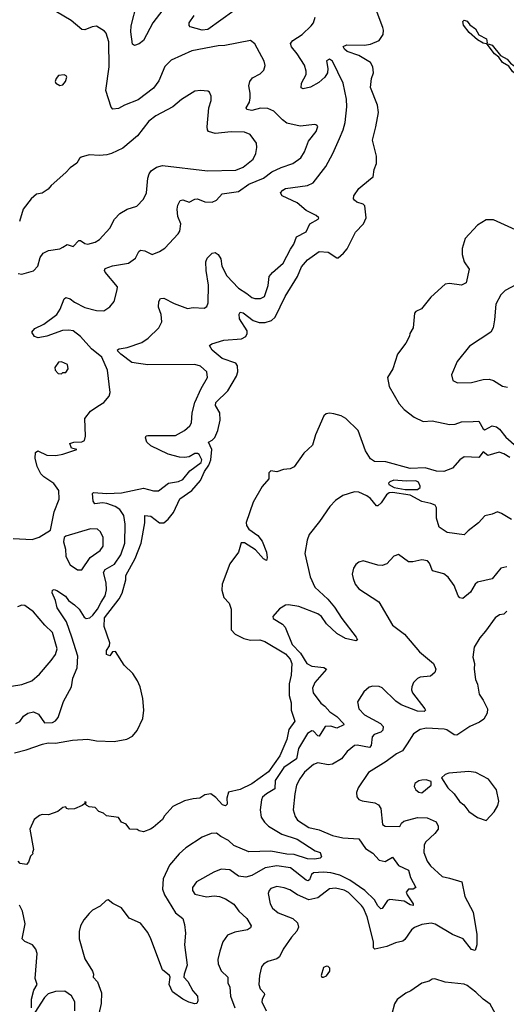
# Model space of a CAD drawing. Extents: x 1771496 to 1971148, y 471553 to 643630.
# Tile 493 of 656: x 1841051 to 1844372, y 611469 to 618187. Entities that reach past the tile are written whole.
import ezdxf

# ---------------------------------------------------------------- set-up
doc = ezdxf.new("R2010")
doc.units = 0

msp = doc.modelspace()

# ---------------------------------------------------------------- linework, layer by layer
at = {"layer": '0CON10XD'}
for points in [[(1842547.7, 616177.7), (1842555, 616191.2), (1842575, 616187.3), (1842644.5, 616135), (1842685, 616120), (1842725, 616120.5), (1842769.2, 616135), (1842795, 616157.3), (1842861.9, 616298.1), (1842945.7, 616435), (1842975, 616501.2), (1843015, 616548.5), (1843095, 616605.9), (1843155, 616601.8), (1843215, 616561.9), (1843225, 616562.9), (1843260.9, 616595), (1843286.5, 616623.5), (1843343.1, 616736.9), (1843396.8, 616795), (1843414.7, 616835), (1843406.5, 616916.5), (1843395, 616927.8), (1843352.5, 616942.5), (1843336.7, 616955), (1843330, 616965), (1843331.2, 616985), (1843364.5, 617035.5), (1843445, 617101.2), (1843463.3, 617115), (1843470, 617165), (1843485.7, 617205), (1843486.1, 617256.1), (1843458.8, 617365), (1843482, 617455), (1843499.2, 617555), (1843492.5, 617605), (1843445.5, 617725), (1843452.7, 617785), (1843465.4, 617825), (1843460.9, 617865), (1843446, 617896), (1843365, 617941.8), (1843285, 617969.6), (1843267.8, 617985), (1843258, 618005), (1843284.5, 618015.5), (1843405, 618013.3), (1843445, 618021.2), (1843504, 618045), (1843530.5, 618085), (1843533.6, 618115), (1843528.7, 618135), (1843445, 618358.8)], [(1842028.1, 618255), (1841959.4, 618165), (1841895, 618046.2), (1841865, 618022), (1841835, 618012), (1841820.3, 618020.3), (1841809.2, 618105), (1841811.9, 618145), (1841851.3, 618295)], [(1841005, 614648.2), (1841135, 614640.8), (1841183.4, 614656.6), (1841260, 614705), (1841285, 614830), (1841319.4, 614915), (1841317.1, 614975), (1841282.6, 615022.6), (1841215, 615067.1), (1841195, 615088), (1841168.9, 615138.9), (1841155.6, 615195), (1841158.8, 615235), (1841175, 615245.8), (1841235, 615215.8), (1841296.8, 615213.2), (1841345, 615222.9), (1841440, 615255), (1841405, 615262.5), (1841392.5, 615295), (1841420, 615305), (1841475, 615307.1), (1841493.8, 615315), (1841500.8, 615345), (1841494.6, 615465.4), (1841534, 615515), (1841585, 615550.8), (1841625.5, 615574.5), (1841661.2, 615618.8), (1841667.5, 615642.5), (1841650.9, 615795), (1841612.1, 615885), (1841540.3, 615940.3), (1841465, 616026.2), (1841415, 616063.1), (1841385, 616068.7), (1841343.6, 616066.4), (1841235, 616027.1), (1841177.5, 616017.5), (1841152.5, 616025), (1841133.3, 616055), (1841155, 616081.2), (1841215, 616110.6), (1841303.4, 616176.6), (1841327.6, 616212.4), (1841355, 616283.3), (1841365, 616291.2), (1841395, 616282), (1841425, 616260), (1841495, 616224.4), (1841575, 616204), (1841625, 616201.2), (1841665, 616228.8), (1841695.8, 616265), (1841715, 616343.3), (1841718.6, 616365), (1841634, 616465), (1841630, 616475), (1841635, 616490), (1841685, 616507.5), (1841793.8, 616525), (1841840.7, 616559.3), (1841864.3, 616605.7), (1841875, 616614), (1841905, 616610), (1841955, 616586), (1842005, 616606.2), (1842041.2, 616628.8), (1842132.5, 616725), (1842142.9, 616745), (1842151.4, 616795), (1842129.5, 616845), (1842124.5, 616895), (1842129.1, 616920.9), (1842145, 616953.3), (1842165, 616958.8), (1842207.7, 616942.3), (1842246.8, 616963.2), (1842264.4, 616965.6), (1842315, 616943.3), (1842365, 616942.5), (1842393.4, 616956.6), (1842432, 616998), (1842545, 617015.6), (1842615.7, 617065), (1842715, 617105.4), (1842771.7, 617148.3), (1842835, 617179.6), (1842915, 617205.6), (1842970.6, 617245), (1842995.5, 617285), (1843021.2, 617358.8), (1843074.4, 617425), (1843085, 617457.5), (1843077.9, 617467.9), (1843065, 617472), (1842965, 617460.8), (1842875, 617482.2), (1842843.4, 617503.4), (1842785, 617562.5), (1842745, 617580.8), (1842695, 617583.1), (1842635, 617568.5), (1842600, 617575), (1842596, 617585), (1842618.6, 617625), (1842622.9, 617655), (1842624.1, 617685.9), (1842615.6, 617735), (1842620.6, 617765), (1842639.7, 617790.3), (1842692.2, 617817.8), (1842717.9, 617842.1), (1842727.1, 617875), (1842720, 617905), (1842655, 618023.3), (1842625.9, 618045.9), (1842451.2, 618011.2), (1842405, 618008.2), (1842225, 617975.4), (1842085, 617911.8), (1842041.9, 617868.1), (1842000.8, 617769.2), (1841965, 617720.9), (1841858.8, 617641.2), (1841765.3, 617604.7), (1841725, 617581.9), (1841687, 617577), (1841675, 617590), (1841639.1, 617705), (1841661.5, 617865), (1841658.2, 618035), (1841640, 618095), (1841629.6, 618109.6), (1841575, 618141.9), (1841545, 618137.3), (1841495, 618118.2), (1841475, 618120), (1841401.5, 618181.5), (1841301.8, 618241.8)], [(1842513.2, 618246.8), (1842335, 618120.5), (1842295, 618115.6), (1842215, 618139.2), (1842207.3, 618147.3), (1842208, 618165), (1842242, 618215)], [(1841077.5, 613435), (1841105.4, 613454.6), (1841145, 613464.5), (1841178, 613448), (1841220.5, 613390.5), (1841275, 613392.5), (1841295, 613403.8), (1841312.5, 613425), (1841350, 613535), (1841404.3, 613635), (1841414.4, 613695), (1841443.8, 613765), (1841447.6, 613845), (1841407.5, 613975), (1841369.3, 614079.3), (1841307.2, 614175), (1841295.3, 614225.3), (1841272.7, 614277.3), (1841274, 614295), (1841285, 614298.6), (1841305, 614292.9), (1841363.1, 614253.1), (1841383.1, 614225), (1841425, 614195.5), (1841455.5, 614165), (1841490.7, 614110.7), (1841505, 614100.8), (1841530, 614105), (1841550.8, 614125), (1841582.1, 614165), (1841607.3, 614212.7), (1841634.1, 614255), (1841643, 614297), (1841640.6, 614345), (1841621.8, 614415), (1841634.3, 614435.7), (1841697.9, 614472.1), (1841741.4, 614535), (1841769.1, 614615), (1841769.6, 614745), (1841760.3, 614805), (1841734.5, 614845), (1841701.9, 614865), (1841645, 614886.6), (1841615, 614889.8), (1841563.5, 614883.5), (1841552, 614902), (1841548, 614955), (1841555, 614960), (1841644.8, 614954.8), (1841745, 614958.6), (1841895, 614990), (1841965, 614972.2), (1841997.1, 614972.9), (1842065.3, 615024.7), (1842135, 615036.9), (1842165, 615049.1), (1842212, 615108), (1842290, 615165), (1842292.8, 615185), (1842275, 615220.6), (1842265, 615227.3), (1842245, 615227.1), (1842206.5, 615203.5), (1842175, 615199.6), (1842142.2, 615202.2), (1842065, 615222.3), (1841945, 615279.6), (1841919.2, 615305), (1841909.4, 615335), (1841913.2, 615346.8), (1841925, 615350.6), (1842115, 615349.5), (1842175, 615384.5), (1842210.8, 615415), (1842224.3, 615435.7), (1842227.1, 615505), (1842246.7, 615575), (1842289.4, 615670.6), (1842332, 615745), (1842328, 615785), (1842285, 615822.5), (1842245, 615835.5), (1841925, 615832.7), (1841862.2, 615842.2), (1841815, 615849.2), (1841740, 615905), (1841720.8, 615925), (1841718.8, 615935), (1841728.6, 615941.4), (1841785, 615950.5), (1841885, 615984.4), (1841927.5, 616015), (1842000.8, 616085), (1842021.2, 616125), (1842017.1, 616175), (1841998, 616225), (1842001.2, 616265), (1842012.5, 616285), (1842035, 616288), (1842105, 616251.5), (1842195, 616217.5), (1842235, 616224), (1842310.7, 616219.3), (1842328.8, 616231.2), (1842337.5, 616255), (1842340, 616375), (1842322.3, 616475), (1842320, 616535), (1842329.7, 616560.3), (1842365, 616593.8), (1842385, 616598.8), (1842405, 616586), (1842424.3, 616555), (1842430.8, 616505), (1842465, 616440), (1842545, 616355.6), (1842601.7, 616318.3), (1842635, 616291.8), (1842655, 616284.6), (1842695, 616285.5), (1842721.4, 616298.6), (1842747.1, 616372.9), (1842754.1, 616435.9), (1842775, 616461.9), (1842849.4, 616525), (1842898.1, 616621.9), (1842921.1, 616655), (1842939.2, 616705), (1843005, 616740.8), (1843030.8, 616795), (1843088.8, 616825), (1843091.2, 616835), (1843075, 616852), (1843005, 616885.5), (1842945, 616938.1), (1842841.2, 616985), (1842830.8, 617005), (1842845.5, 617024.5), (1842865, 617034.3), (1843015, 617056.2), (1843054.4, 617075), (1843140.5, 617185), (1843188.9, 617275), (1843232.4, 617377.6), (1843258.5, 617435), (1843272.7, 617485), (1843283, 617593), (1843281.2, 617645), (1843257.8, 617755), (1843185.8, 617905), (1843165, 617917.1), (1843145, 617906.2), (1843154.4, 617855), (1843152.2, 617825), (1843134.1, 617795.9), (1843091.6, 617758.4), (1843035, 617725.7), (1842985, 617715.8), (1842971.7, 617721.7), (1842974.4, 617755), (1843006.4, 617813.6), (1843006.6, 617836.6), (1842995, 617876.7), (1842945.3, 617955.3), (1842905, 618002.9), (1842899.1, 618025), (1842914.3, 618045.7), (1842978.5, 618085), (1843039.2, 618145), (1843056, 618165), (1843067.5, 618205)], [(1844235, 618023.3), (1844215, 618027.5), (1844175, 618049.1), (1844119.4, 618099.4), (1844080.1, 618150.1), (1844074.3, 618175.7), (1844085, 618182.9), (1844105, 618176.7), (1844122.7, 618152.7), (1844161.5, 618125), (1844184.7, 618084.7), (1844236.2, 618056.2), (1844241.7, 618028.3), (1844235, 618023.3)], [(1844525, 617762.5), (1844484.8, 617774.8), (1844414.1, 617834.1), (1844389.3, 617869.3), (1844346.4, 617895), (1844321.4, 617931.4), (1844291.5, 617955), (1844240.7, 618019.3), (1844247.5, 618022.5), (1844275, 618012.2), (1844333.3, 617943.3), (1844377.3, 617917.3), (1844401.1, 617891.1), (1844450.5, 617855), (1844520.7, 617785), (1844527.6, 617772.4), (1844525, 617762.5)], [(1841325, 617738), (1841345, 617743.3), (1841363.3, 617765), (1841372.5, 617795), (1841367.5, 617805), (1841355, 617810), (1841315, 617806.2), (1841300, 617785), (1841293.8, 617765), (1841296.7, 617755), (1841325, 617738)], [(1841040, 616455), (1841065, 616451.1), (1841145, 616473.8), (1841174.4, 616505.6), (1841190.6, 616565), (1841212, 616595), (1841248.3, 616611.7), (1841325.5, 616624.5), (1841345.6, 616634.4), (1841375, 616653.3), (1841415, 616640), (1841455, 616680), (1841465, 616681.2), (1841495, 616660.8), (1841515, 616655.6), (1841565, 616668.6), (1841595, 616687.5), (1841666.2, 616763.8), (1841696.9, 616825), (1841734.7, 616865.3), (1841785, 616894.3), (1841850, 616915), (1841896.8, 616963.2), (1841915.8, 617005), (1841924.4, 617105), (1841934.4, 617135), (1841947.1, 617155), (1841985, 617181.1), (1842025, 617192.1), (1842333.2, 617156.8), (1842525, 617160.8), (1842575, 617180.5), (1842643.3, 617235), (1842663.3, 617275), (1842670, 617315), (1842666, 617345), (1842649.7, 617369.7), (1842624.5, 617404.5), (1842585, 617420.5), (1842495, 617422.5), (1842385, 617411.2), (1842339.2, 617425), (1842331.9, 617435), (1842330, 617455), (1842341.1, 617585), (1842358.1, 617635), (1842358, 617665), (1842345, 617693.3), (1842335, 617698.8), (1842285, 617704), (1842245, 617699.2), (1842155, 617643.1), (1842096.7, 617593.3), (1841979.6, 617530.4), (1841931.2, 617495), (1841854.7, 617395.3), (1841755, 617311.4), (1841676.6, 617273.4), (1841645, 617265.6), (1841595, 617260), (1841525, 617264.2), (1841470.5, 617249.5), (1841459.3, 617240.7), (1841441.7, 617208.3), (1841394.2, 617175.8), (1841365.7, 617144.3), (1841264.5, 617055.5), (1841245, 617031.2), (1841205, 617003.3), (1841165, 616996.7), (1841130, 616965), (1841075, 616893.3), (1841049.7, 616810.3)], [(1844485, 616729.5), (1844285, 616822.6), (1844235, 616821.2), (1844175, 616784.1), (1844090.2, 616695), (1844071.3, 616625), (1844070.4, 616585), (1844085, 616535.8), (1844119.4, 616485), (1844098.3, 616391.7), (1844065, 616376.2), (1843985, 616387.5), (1843955, 616382.5), (1843856.7, 616295), (1843792.5, 616215), (1843753.6, 616196.4), (1843746.4, 616183.6), (1843736.7, 616085), (1843712.5, 616045), (1843711.7, 616028.3), (1843685, 615980), (1843630, 615905), (1843597.5, 615805), (1843560, 615745), (1843573.3, 615685), (1843640, 615565), (1843675, 615528), (1843743.3, 615475), (1843805, 615446.2), (1843865, 615450), (1843985, 615424.8), (1844022.9, 615427.1), (1844065, 615443.8), (1844145.5, 615444.5), (1844185, 615448.9), (1844215, 615395.7), (1844225, 615387.8), (1844274.4, 615415.6), (1844305, 615409.4), (1844325, 615394.2), (1844368.3, 615338.3), (1844443.4, 615273.4)], [(1844475, 616397.5), (1844365, 616338.6), (1844335, 616310), (1844300.5, 616245), (1844290.5, 616139.5), (1844281.9, 616085), (1844265.5, 616054.5), (1844120.7, 615959.3), (1844036, 615855), (1843996.7, 615765), (1844007.5, 615725), (1844039.3, 615709.3), (1844135, 615710.8), (1844215, 615731.4), (1844255, 615734.3), (1844285, 615725.7), (1844346.9, 615686.9), (1844379.8, 615679.8)], [(1841015, 613184.8), (1841094.2, 613205), (1841207.1, 613245), (1841245, 613252.4), (1841295, 613251.8), (1841412, 613272), (1841515, 613277.8), (1841575, 613267.6), (1841695, 613261.8), (1841781.7, 613278.3), (1841820.4, 613299.6), (1841852.1, 613337.9), (1841891.7, 613418.3), (1841898.1, 613475), (1841890.3, 613555), (1841873.2, 613635), (1841855.5, 613675.5), (1841822.5, 613725), (1841763.8, 613783.8), (1841705, 613875.6), (1841685, 613873.8), (1841665, 613847.5), (1841642.5, 613855), (1841643.6, 613883.6), (1841663.5, 613915), (1841666.2, 613935), (1841627.9, 614047.9), (1841630.3, 614105), (1841728.8, 614235), (1841750.8, 614275), (1841774.5, 614365), (1841774.7, 614395), (1841838.6, 614511.4), (1841879.7, 614615), (1841904, 614755), (1841904, 614805), (1841945, 614799.1), (1842005, 614753.2), (1842035, 614753.4), (1842065, 614778.7), (1842099.6, 614825), (1842142.7, 614917.3), (1842225.1, 614974.9), (1842285, 615043.5), (1842312.3, 615105), (1842342, 615148), (1842355.1, 615185), (1842362.4, 615255), (1842339.4, 615305), (1842365, 615317.3), (1842383.4, 615336.6), (1842403.1, 615385), (1842419.4, 615455), (1842417.7, 615505), (1842387.8, 615555), (1842389.1, 615575), (1842471.1, 615655), (1842529.6, 615755), (1842538.7, 615785), (1842538.1, 615825), (1842525, 615844.6), (1842431.8, 615875), (1842365, 615932.5), (1842345.6, 615965), (1842361.2, 615975), (1842445, 616000.9), (1842565, 616009.1), (1842595, 616024.6), (1842603.8, 616045), (1842602.7, 616065), (1842550.8, 616145), (1842547.7, 616177.7)], [(1841335, 615770), (1841345, 615780), (1841365, 615780), (1841382.5, 615805), (1841377.5, 615835), (1841335, 615852.5), (1841315, 615850), (1841290, 615815), (1841293.3, 615795), (1841313.6, 615773.6), (1841335, 615770)], [(1844395, 615199.2), (1844355, 615225.6), (1844324.2, 615235.8), (1844245, 615213.3), (1844215, 615238.8), (1844185, 615198.8), (1844085, 615204.2), (1844055.6, 615184.4), (1844003.6, 615126.4), (1843945, 615103.6), (1843895, 615106.5), (1843819.2, 615129.2), (1843715, 615124.8), (1843549.8, 615169.8), (1843472.3, 615172.3), (1843445, 615190), (1843410.5, 615245), (1843361.8, 615385), (1843277.5, 615465), (1843245, 615483.2), (1843195, 615498.6), (1843165, 615502.5), (1843141.9, 615498.1), (1843126.2, 615483.8), (1843069.2, 615355), (1843050, 615285), (1842989.7, 615230.3), (1842925, 615135.8), (1842896.4, 615123.6), (1842851.6, 615118.4), (1842805, 615103.1), (1842765, 615108.8), (1842750, 615095), (1842750, 615055), (1842705, 615001.8), (1842645, 614895.5), (1842596.1, 614756.1), (1842598.7, 614735), (1842615, 614710.9), (1842675, 614668.2), (1842705, 614630), (1842734.3, 614555), (1842739.2, 614515), (1842735, 614497.5), (1842715, 614509.2), (1842659.7, 614569.7), (1842585, 614617.3), (1842562.6, 614617.4), (1842543.9, 614555), (1842485, 614473.5), (1842433, 614335), (1842431, 614295), (1842444.8, 614245), (1842480, 614205), (1842494.8, 614164.8), (1842494, 614025), (1842520.7, 613995), (1842580, 613965), (1842625.5, 613954.5), (1842690, 613955), (1842724.4, 613945), (1842865, 613860), (1842895.8, 613825), (1842908.1, 613795), (1842904.3, 613714.3), (1842890, 613655), (1842889.7, 613575), (1842903.3, 613525), (1842902.7, 613475), (1842928.7, 613401.3), (1842888.5, 613345), (1842874.5, 613275), (1842825.9, 613165), (1842748.4, 613055), (1842635, 612973.2), (1842555, 612933.9), (1842475, 612917.5), (1842464, 612875), (1842466.2, 612835), (1842455, 612823.3), (1842435, 612830), (1842389.5, 612879.5), (1842355, 612904), (1842315, 612898.8), (1842280, 612875), (1842235, 612872), (1842175, 612857.1), (1842095, 612818), (1842038.8, 612755), (1842025, 612730), (1841962.5, 612675), (1841942.5, 612665), (1841895, 612646.7), (1841865, 612652.5), (1841851.7, 612661.7), (1841803, 612663), (1841778.3, 612698.3), (1841745, 612712.5), (1841725, 612743.3), (1841642.5, 612755), (1841622.7, 612772.7), (1841590, 612785), (1841565, 612812.5), (1841525, 612816.7), (1841510, 612825), (1841500, 612835), (1841505, 612847.5), (1841495, 612850), (1841492.5, 612837.5), (1841477.5, 612825), (1841425, 612803.3), (1841385, 612800), (1841370, 612805), (1841366.4, 612816.4), (1841345, 612812.5), (1841310, 612785), (1841248.3, 612761.7), (1841205, 612763.8), (1841185, 612758), (1841149.3, 612730.7), (1841120, 612665), (1841145.8, 612524.2), (1841137.5, 612505), (1841140, 612495), (1841125, 612480), (1841111.7, 612438.3), (1841097, 612423), (1841055, 612430), (1841040, 612445)], [(1843765, 614982.4), (1843784.4, 614995), (1843783.8, 615005), (1843772.1, 615032.1), (1843755, 615040.8), (1843687.5, 615037.5), (1843605, 615044.5), (1843576.7, 615035), (1843568.8, 615025), (1843570, 615015), (1843606.7, 614995), (1843682.6, 614982.6), (1843765, 614982.4)], [(1844406.3, 614776.3), (1844338.6, 614818.6), (1844310.8, 614829.2), (1844275, 614812.5), (1844225, 614802.9), (1844182.9, 614755), (1844110.9, 614699.1), (1844085, 614671.2), (1843967.4, 614687.4), (1843914.4, 614725), (1843895.6, 614785), (1843895.7, 614855.7), (1843885.5, 614875.5), (1843857.5, 614885), (1843795, 614898.6), (1843715, 614942.6), (1843595, 614961.1), (1843572.1, 614957.9), (1843553.8, 614946.2), (1843518.8, 614891.2), (1843495, 614870.8), (1843485, 614870), (1843445, 614919.2), (1843419.4, 614939.4), (1843365, 614964.4), (1843335, 614966.4), (1843255, 614940.8), (1843205, 614906), (1843167.1, 614865), (1843097.2, 614762.8), (1843026.2, 614675), (1843012, 614635), (1842997.1, 614545), (1843032.8, 614385), (1843064.6, 614315), (1843154.2, 614234.2), (1843199.4, 614179.4), (1843248.3, 614101.7), (1843346.7, 613975), (1843356.7, 613955), (1843345, 613950), (1843275, 613964.5), (1843215, 614000), (1843144.7, 614065), (1843110.4, 614115), (1843085.8, 614134.2), (1842955, 614183.3), (1842885, 614195.6), (1842865, 614192.5), (1842823.2, 614166.8), (1842777.5, 614115), (1842780.7, 614100.7), (1842843.6, 614063.6), (1842862.6, 614042.6), (1842909.2, 613925), (1842967.5, 613865), (1843009.6, 613795), (1843045, 613776.4), (1843126.8, 613766.8), (1843143.8, 613755), (1843065.6, 613665), (1843049.1, 613625), (1843053.3, 613593.3), (1843105, 613524.4), (1843134, 613504), (1843168.5, 613465), (1843215, 613432.1), (1843261.1, 613385), (1843262.9, 613375), (1843215, 613352.7), (1843175, 613367.8), (1843135, 613363.5), (1843095, 613298.1), (1843085, 613300), (1843055, 613332.2), (1843045, 613335.5), (1843015, 613317.8), (1842954.2, 613215), (1842939.3, 613145), (1842853.4, 613085), (1842795.3, 612995), (1842791.2, 612938.8), (1842734.3, 612905), (1842708.3, 612881.7), (1842700, 612865), (1842691.5, 612795), (1842699.6, 612745), (1842721.7, 612711.7), (1842749.5, 612685), (1842840, 612630), (1842945, 612595.3), (1843066.8, 612516.8), (1843101.2, 612505), (1843111.2, 612475), (1843102.5, 612465), (1843065, 612460), (1843015, 612461.8), (1842925, 612490.7), (1842875, 612493.1), (1842765, 612514.8), (1842615, 612508.2), (1842512.8, 612552.8), (1842475, 612586.8), (1842423.5, 612613.5), (1842395, 612637.5), (1842356.7, 612635), (1842295, 612610.5), (1842185, 612537.3), (1842139.5, 612495), (1842072.4, 612417.6), (1842030, 612325), (1842026, 612255), (1842038.8, 612215), (1842113.4, 612093.4), (1842163.8, 612055), (1842176.1, 612013.9), (1842181.9, 611955), (1842176.4, 611875), (1842194.4, 611735), (1842173.3, 611675), (1842171.9, 611655), (1842198.6, 611625), (1842231.9, 611561.9), (1842263.3, 611525), (1842267, 611493), (1842260, 611475), (1842247, 611473), (1842205, 611483.8), (1842165, 611504), (1842094.2, 611555), (1842071.9, 611605), (1842076.7, 611655), (1842072.2, 611665), (1842025, 611704.2), (1841946.6, 611916.6), (1841925, 611960), (1841875, 612023.1), (1841797.6, 612057.6), (1841745, 612127.5), (1841686.8, 612156.8), (1841655, 612182.5), (1841641.7, 612178.3), (1841600.9, 612139.1), (1841548.6, 612111.4), (1841525, 612088.1), (1841487.8, 612045), (1841465.5, 612005), (1841456.9, 611965), (1841457.7, 611915), (1841495, 611779.4), (1841547.5, 611695), (1841554.4, 611675), (1841551.2, 611655), (1841581.3, 611621.3), (1841608.2, 611548.2), (1841607.7, 611475), (1841591.8, 611405)], [(1841445, 614434.3), (1841475, 614434.4), (1841532.3, 614517.7), (1841600.8, 614565), (1841619.4, 614595), (1841619.4, 614655), (1841602.1, 614692.1), (1841581.4, 614711.4), (1841535, 614712.1), (1841365.8, 614664.2), (1841353.3, 614655), (1841348.8, 614625), (1841362.5, 614575), (1841366, 614525), (1841395, 614466.7), (1841445, 614434.3)], [(1844375, 614453.1), (1844335, 614445.8), (1844275, 614372.9), (1844175, 614350), (1844159.2, 614335), (1844127.8, 614282.2), (1844075, 614238.6), (1844055, 614242.5), (1844044.3, 614255), (1844016.1, 614326.1), (1843974.5, 614384.5), (1843945, 614405.8), (1843867.7, 614427.7), (1843848.3, 614478.3), (1843833.3, 614495), (1843795, 614502.5), (1843735, 614488), (1843705, 614488.8), (1843635, 614537.5), (1843605, 614526.7), (1843556.2, 614475), (1843525, 614462.9), (1843495, 614464.2), (1843395, 614496), (1843365, 614486.2), (1843345, 614470), (1843330, 614445), (1843320, 614405), (1843326.2, 614373.8)], [(1843326.2, 614373.8), (1843340, 614335), (1843365, 614303.8), (1843501.2, 614215), (1843594.2, 614055), (1843676.2, 613995), (1843780, 613875), (1843876, 613795), (1843891.4, 613755), (1843885, 613733.8), (1843855, 613708), (1843785, 613700.6), (1843765, 613692.5), (1843739.2, 613665), (1843728.1, 613635), (1843725.6, 613615), (1843731.9, 613595), (1843816.2, 613485), (1843821.2, 613475), (1843812.3, 613467.7), (1843765, 613469.4), (1843655, 613512.9), (1843617.3, 613537.3), (1843525, 613628.9), (1843505, 613637.5), (1843461.3, 613638.7), (1843435, 613632.9), (1843398.5, 613601.5), (1843384.5, 613575.5), (1843356.8, 613533.2), (1843365, 613484), (1843405, 613444.4), (1843514.3, 613385), (1843531.9, 613365), (1843529.6, 613340.4), (1843515, 613326.9), (1843470.5, 613309.5), (1843455.7, 613295), (1843448.9, 613235), (1843438.6, 613221.4), (1843355, 613236.2), (1843335, 613234.4), (1843285.5, 613195), (1843246.4, 613143.6), (1843185, 613108.6), (1843155, 613103.3), (1843085, 613115.5), (1843055, 613104.4), (1842995, 613051.9), (1842961.9, 613008.1), (1842939.5, 612965), (1842927.9, 612905), (1842918.1, 612795), (1842931.3, 612751.3), (1842947.5, 612725), (1843024, 612675), (1843095, 612660.5), (1843185, 612620.6), (1843255, 612604.3), (1843365, 612598.1), (1843411.8, 612531.8), (1843461.2, 612501.2), (1843505, 612453.1), (1843545, 612444.4), (1843595, 612472), (1843635.4, 612415.4), (1843704.4, 612384.4), (1843718.9, 612335), (1843754, 612265), (1843735.5, 612254.5), (1843705, 612254.2), (1843687.5, 612235), (1843694.4, 612215), (1843735.8, 612155), (1843736, 612144), (1843715, 612148.1), (1843675, 612173.8), (1843576.2, 612183.8), (1843562.1, 612177.9), (1843525, 612123.8), (1843515, 612121.2), (1843495, 612141.1), (1843471.7, 612181.7), (1843406.2, 612245), (1843305, 612315.2), (1843235, 612349.3), (1843175, 612365.5), (1843125, 612371), (1843056, 612365), (1843043.1, 612355), (1843027.7, 612317.7), (1843017.4, 612312.6), (1843005, 612316.7), (1842899.2, 612399.2), (1842805, 612414.1), (1842725, 612400.8), (1842635, 612347.9), (1842595, 612336.7), (1842545, 612343.8), (1842485, 612387.1), (1842425, 612391.4), (1842375, 612370.6), (1842258, 612305), (1842230, 612265), (1842230, 612245), (1842245, 612220), (1842325, 612201.9), (1842378.3, 612208.3), (1842415, 612205.7), (1842455, 612189.4), (1842511.4, 612151.4), (1842546.7, 612105), (1842601.9, 612055), (1842630, 612005), (1842625, 611990), (1842605, 611976), (1842518.3, 611961.7), (1842469.7, 611940.3), (1842437.1, 611895), (1842417.4, 611832.6), (1842402.5, 611775), (1842404.2, 611745), (1842426.8, 611696.8), (1842471.4, 611655), (1842470.6, 611615), (1842485.6, 611585), (1842488.9, 611525), (1842517.9, 611445)], [(1840995, 613640), (1841065, 613651.5), (1841132.8, 613677.2), (1841185, 613722.5), (1841265.4, 613814.6), (1841295.7, 613855), (1841305.6, 613895), (1841275, 614005.8), (1841222.2, 614055), (1841145, 614147.5), (1841085, 614190), (1841065, 614192.9), (1841035, 614180)], [(1844375, 614152.5), (1844355, 614131.4), (1844325, 614126.7), (1844295, 614105.6), (1844230.6, 614015), (1844190.2, 613969.8), (1844153.2, 613906.8), (1844143.2, 613836.8), (1844155.8, 613795), (1844152, 613755), (1844161.2, 613685), (1844174.2, 613654.2), (1844186, 613585), (1844215, 613543.8), (1844244.3, 613485), (1844240.6, 613455), (1844217.5, 613415), (1844188.8, 613395), (1844122, 613365), (1844034.2, 613305.8), (1844015, 613307.1), (1843965, 613342.2), (1843947, 613347), (1843827, 613353), (1843785, 613344.5), (1843739.4, 613315), (1843694.6, 613245.4)], [(1841025, 613386), (1841051.2, 613398.8), (1841077.5, 613435)], [(1843694.6, 613245.4), (1843662.3, 613197.7), (1843621.9, 613178.1), (1843552.5, 613125), (1843430.2, 613049.8), (1843360, 612945), (1843350, 612915), (1843351.2, 612885), (1843365, 612866.2), (1843387.1, 612857.1), (1843474.5, 612844.5), (1843500.6, 612830.6), (1843514.5, 612805), (1843526.1, 612696.1), (1843545, 612684.2), (1843645, 612682.5), (1843657.5, 612705), (1843672.5, 612717.5), (1843765, 612742.6), (1843832.2, 612742.2), (1843893.6, 612713.6), (1843907.8, 612685), (1843906.3, 612663.7), (1843885, 612635.5), (1843819.5, 612575), (1843810.8, 612555), (1843810, 612505), (1843831.5, 612445), (1843855, 612413.1), (1843935, 612341.4), (1843985, 612330.6), (1844068, 612305), (1844088.6, 612205), (1844145, 612096.7), (1844170.8, 611945), (1844171.4, 611875), (1844160, 611835), (1844135, 611843.8), (1844077.5, 611915), (1844005, 611946.1), (1843886.5, 612016.5), (1843858, 612022), (1843796, 612014), (1843746.3, 611993.7), (1843723.8, 611976.2), (1843679.3, 611910.7), (1843665, 611899.2), (1843615, 611889.5), (1843557.1, 611862.9), (1843475, 611845.7), (1843464.4, 611855), (1843464.5, 611895), (1843421.1, 612065), (1843397.2, 612125), (1843383.4, 612143.4), (1843295, 612232.6), (1843265, 612247.9), (1843205, 612260.4), (1843165, 612256.4), (1843084.7, 612195.3), (1843025, 612181.8), (1842947.5, 612215), (1842895, 612250.9), (1842855, 612264.4), (1842805, 612273.3), (1842765, 612258.1), (1842753.3, 612245), (1842747.5, 612225), (1842760.6, 612155), (1842775.7, 612125), (1842815, 612092.2), (1842915, 612054.4), (1842945.7, 612025), (1842954.3, 611995), (1842941.7, 611968.3), (1842905, 611928), (1842848.6, 611845), (1842825, 611793.8), (1842805, 611779.2), (1842745, 611762), (1842715, 611743.8), (1842702, 611725), (1842687.5, 611665), (1842683.3, 611605), (1842692.1, 611575), (1842719.4, 611545), (1842721.4, 611535), (1842705, 611502.5), (1842704.4, 611485), (1842732.5, 611425)], [(1844235, 612722.5), (1844288.3, 612781.7), (1844314.3, 612825.7), (1844320, 612855), (1844305, 612933.3), (1844250, 613005), (1844165, 613050), (1844115, 613058), (1843980, 613045), (1843955, 613036.7), (1843930, 613015), (1843973.3, 612945), (1844016.2, 612905), (1844052.6, 612852.6), (1844080.9, 612830.9), (1844115, 612783.8), (1844175, 612743.3), (1844235, 612722.5)], [(1843795, 612912.9), (1843860, 612965), (1843858.3, 612988.3), (1843825, 613000), (1843795, 612998.8), (1843775, 612993.3), (1843747.5, 612975), (1843743.3, 612955), (1843755, 612933.3), (1843775, 612916), (1843795, 612912.9)], [(1841131.2, 611445), (1841131.1, 611505), (1841146.9, 611565), (1841169.4, 611605), (1841157.1, 611645), (1841170.5, 611815), (1841161.9, 611845), (1841139.2, 611875), (1841085, 611897.1), (1841067.5, 611915), (1841088.3, 612018.3), (1841070, 612105), (1841049.2, 612145)], [(1843125, 611653.3), (1843145, 611663.3), (1843167.5, 611695), (1843167.5, 611715), (1843155, 611727.5), (1843145, 611730), (1843125, 611720), (1843107.5, 611665), (1843113.9, 611653.9), (1843125, 611653.3)], [(1844298.8, 611405), (1844260.7, 611470.7), (1844213.3, 611503.3), (1844165, 611551.9), (1844105, 611597.5), (1844085, 611606), (1843955, 611619.2), (1843885, 611643.3), (1843865, 611640), (1843845, 611627.5), (1843796.4, 611613.6), (1843719.7, 611560.3), (1843685, 611544), (1843628, 611502), (1843608.3, 611471.7), (1843587.8, 611395)], [(1841427.8, 611425), (1841427.4, 611485), (1841405, 611527.7), (1841358.5, 611558.5), (1841295, 611555.9), (1841245, 611540.8), (1841219.2, 611515), (1841155, 611413.8)]]:
    msp.add_lwpolyline(points, dxfattribs=at)

doc.saveas('drawing.dxf')
